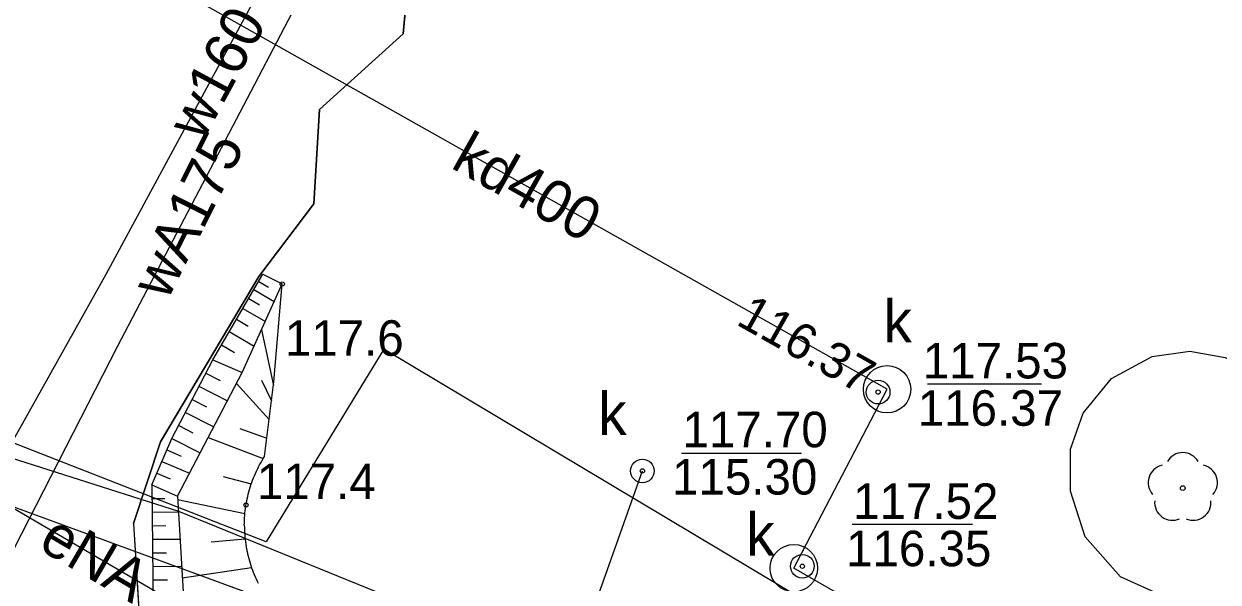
# Model space of a CAD drawing. Extents: x 6434771 to 6436222, y 5663454 to 5664782.
# Drawn here: x 6435378.99 to 6435404.21, y 5663745.93 to 5663757.73 of the extents above; entities that cross this region are included whole.
import ezdxf

# ---------------------------------------------------------------- set-up
doc = ezdxf.new("R2010")
doc.units = 0
for name, color, linetype in [('Warstwa 10', 7, 'Continuous'), ('Warstwa 11', 7, 'Continuous'), ('Warstwa 12', 7, 'Continuous'), ('Warstwa 13', 7, 'Continuous'), ('Warstwa 14', 7, 'Continuous'), ('Warstwa 15', 7, 'Continuous'), ('Warstwa 2', 7, 'Continuous'), ('Warstwa 20', 7, 'Continuous'), ('Warstwa 21', 7, 'Continuous'), ('Warstwa 4', 7, 'Continuous'), ('Warstwa 5', 7, 'Continuous'), ('Warstwa 6', 7, 'Continuous'), ('Warstwa 7', 7, 'Continuous')]:
    doc.layers.add(name, color=color, linetype=linetype)

msp = doc.modelspace()

# ---------------------------------------------------------------- linework, layer by layer
at = {"layer": 'Warstwa 10'}
for p, q in [((6435382.977, 5663750.633), (6435384.039, 5663752.44)), ((6435384.039, 5663752.44), (6435384.446, 5663752.235)), ((6435384.039, 5663752.44), (6435384.446, 5663752.235)), ((6435383.603, 5663750.365), (6435384.446, 5663752.235)), ((6435383.603, 5663750.365), (6435384.446, 5663752.235)), ((6435383.849, 5663752.116), (6435384.279, 5663751.864)), ((6435383.949, 5663752.286), (6435384.154, 5663752.166)), ((6435384.271, 5663750.167), (6435384.446, 5663752.235)), ((6435383.737, 5663751.928), (6435383.963, 5663751.795)), ((6435383.615, 5663751.719), (6435384.089, 5663751.442)), ((6435383.479, 5663751.488), (6435383.728, 5663751.342)), ((6435383.328, 5663751.232), (6435383.854, 5663750.922)), ((6435384.008, 5663751.263), (6435384.262, 5663750.092)), ((6435383.161, 5663750.948), (6435383.44, 5663750.784)), ((6435382.116, 5663748.973), (6435382.977, 5663750.633)), ((6435382.977, 5663750.633), (6435383.603, 5663750.365)), ((6435382.232, 5663747.752), (6435383.603, 5663750.365)), ((6435382.232, 5663747.752), (6435383.603, 5663750.365)), ((6435382.831, 5663750.353), (6435383.132, 5663750.197)), ((6435382.687, 5663750.074), (6435383.287, 5663749.763)), ((6435383.48, 5663750.13), (6435384.17, 5663749.369)), ((6435384.009, 5663750.199), (6435384.22, 5663749.767)), ((6435384.072, 5663748.59), (6435384.271, 5663750.167)), ((6435382.543, 5663749.797), (6435382.843, 5663749.642)), ((6435382.401, 5663749.522), (6435382.998, 5663749.213)), ((6435382.259, 5663749.247), (6435382.557, 5663749.093)), ((6435383.549, 5663749.183), (6435384.121, 5663748.976)), ((6435381.695, 5663747.988), (6435382.116, 5663748.973)), ((6435382.116, 5663748.973), (6435382.714, 5663748.67)), ((6435382.884, 5663748.994), (6435384.043, 5663748.545)), ((6435382.011, 5663748.727), (6435382.309, 5663748.6)), ((6435384.019, 5663748.502), (6435384.046, 5663748.546)), ((6435384.046, 5663748.546), (6435384.072, 5663748.59)), ((6435381.906, 5663748.482), (6435382.485, 5663748.234)), ((6435383.899, 5663748.277), (6435383.922, 5663748.322)), ((6435383.922, 5663748.322), (6435383.944, 5663748.368)), ((6435383.944, 5663748.368), (6435383.969, 5663748.413)), ((6435383.969, 5663748.413), (6435383.993, 5663748.458)), ((6435383.993, 5663748.458), (6435384.019, 5663748.502)), ((6435381.801, 5663748.236), (6435382.08, 5663748.116)), ((6435383.197, 5663748.165), (6435383.792, 5663748.012)), ((6435383.786, 5663747.992), (6435383.802, 5663748.041)), ((6435383.802, 5663748.041), (6435383.82, 5663748.089)), ((6435383.82, 5663748.089), (6435383.839, 5663748.136)), ((6435383.839, 5663748.136), (6435383.858, 5663748.183)), ((6435383.858, 5663748.183), (6435383.879, 5663748.23)), ((6435383.879, 5663748.23), (6435383.899, 5663748.277)), ((6435381.695, 5663747.988), (6435382.232, 5663747.752)), ((6435381.695, 5663747.988), (6435381.72, 5663745.118)), ((6435383.716, 5663747.747), (6435383.728, 5663747.797)), ((6435383.728, 5663747.797), (6435383.741, 5663747.846)), ((6435383.741, 5663747.846), (6435383.755, 5663747.895)), ((6435383.755, 5663747.895), (6435383.77, 5663747.944)), ((6435383.77, 5663747.944), (6435383.786, 5663747.992)), ((6435381.697, 5663747.699), (6435381.966, 5663747.702)), ((6435382.232, 5663747.752), (6435382.381, 5663745.25)), ((6435382.232, 5663747.752), (6435382.381, 5663745.25)), ((6435382.236, 5663747.678), (6435383.656, 5663747.386)), ((6435383.67, 5663747.496), (6435383.677, 5663747.546)), ((6435383.677, 5663747.546), (6435383.685, 5663747.597)), ((6435383.685, 5663747.597), (6435383.695, 5663747.647)), ((6435383.695, 5663747.647), (6435383.705, 5663747.697)), ((6435383.705, 5663747.697), (6435383.716, 5663747.747)), ((6435381.7, 5663747.413), (6435382.252, 5663747.418)), ((6435383.648, 5663747.242), (6435383.65, 5663747.293)), ((6435383.65, 5663747.293), (6435383.654, 5663747.344)), ((6435383.654, 5663747.344), (6435383.658, 5663747.394)), ((6435383.658, 5663747.394), (6435383.663, 5663747.445)), ((6435383.663, 5663747.445), (6435383.67, 5663747.496)), ((6435381.702, 5663747.127), (6435381.985, 5663747.13)), ((6435383.645, 5663747.14), (6435383.646, 5663747.191)), ((6435383.645, 5663747.14), (6435383.646, 5663747.089)), ((6435383.646, 5663747.191), (6435383.648, 5663747.242)), ((6435383.646, 5663747.089), (6435383.647, 5663747.038)), ((6435383.647, 5663747.038), (6435383.65, 5663746.987)), ((6435381.705, 5663746.841), (6435382.286, 5663746.846)), ((6435382.948, 5663746.786), (6435383.66, 5663746.853)), ((6435383.65, 5663746.987), (6435383.653, 5663746.936)), ((6435383.653, 5663746.936), (6435383.657, 5663746.884)), ((6435383.657, 5663746.884), (6435383.663, 5663746.834)), ((6435383.663, 5663746.834), (6435383.668, 5663746.783)), ((6435383.668, 5663746.783), (6435383.676, 5663746.733)), ((6435381.707, 5663746.554), (6435382.005, 5663746.556)), ((6435383.676, 5663746.733), (6435383.684, 5663746.682)), ((6435383.684, 5663746.682), (6435383.692, 5663746.632)), ((6435383.692, 5663746.632), (6435383.703, 5663746.582)), ((6435383.703, 5663746.582), (6435383.714, 5663746.533)), ((6435383.714, 5663746.533), (6435383.726, 5663746.483)), ((6435381.71, 5663746.268), (6435382.32, 5663746.274)), ((6435383.726, 5663746.483), (6435383.739, 5663746.433)), ((6435383.739, 5663746.433), (6435383.752, 5663746.384)), ((6435383.752, 5663746.384), (6435383.767, 5663746.335)), ((6435383.767, 5663746.335), (6435383.783, 5663746.287)), ((6435383.783, 5663746.287), (6435383.8, 5663746.239)), ((6435383.8, 5663746.234), (6435382.335, 5663746.021)), ((6435383.8, 5663746.239), (6435383.817, 5663746.19)), ((6435383.817, 5663746.19), (6435383.835, 5663746.143)), ((6435383.835, 5663746.143), (6435383.855, 5663746.096)), ((6435383.855, 5663746.096), (6435383.874, 5663746.049)), ((6435383.874, 5663746.049), (6435383.896, 5663746.003)), ((6435381.712, 5663745.982), (6435382.024, 5663745.984)), ((6435383.896, 5663746.003), (6435383.917, 5663745.956)), ((6435383.917, 5663745.956), (6435383.941, 5663745.91))]:
    msp.add_line(p, q, dxfattribs=at)
at = {"layer": 'Warstwa 11'}
msp.add_circle((6435403.465, 5663747.921), 0.05, dxfattribs=at)
for centre, start, end in [((6435403.465, 5663748.296), 30.1471, 149.8529), ((6435403.108, 5663748.037), 102.1471, 221.8529), ((6435403.822, 5663748.037), 318.1471, 77.8529), ((6435403.245, 5663747.618), 174.1471, 293.8529), ((6435403.685, 5663747.618), 246.1471, 5.8529)]:
    msp.add_arc(centre, 0.375, start, end, dxfattribs=at)
at = {"layer": 'Warstwa 12'}
for points in [[(6435427.17, 5663739.193), (6435426.34, 5663739.17), (6435421.79, 5663741.74), (6435415.76, 5663730.22), (6435403.78, 5663736.47), (6435393.01, 5663741.8), (6435387.55, 5663744.3), (6435376.19, 5663748.47), (6435370.47, 5663750.27), (6435364.67, 5663752.32), (6435359.09, 5663754.45), (6435353.66, 5663756.84), (6435348.17, 5663759.42), (6435342.78, 5663762.07), (6435335.44, 5663765.94), (6435331.63, 5663758.95), (6435324.69, 5663762.75), (6435328.9, 5663769.89), (6435296.25, 5663788.25), (6435294.655, 5663789.682)], [(6435427.17, 5663739.193), (6435426.57, 5663739.84), (6435421.37, 5663742.74), (6435415.39, 5663731.39), (6435403.97, 5663737.3), (6435393.25, 5663742.68), (6435387.83, 5663745.16), (6435382.26, 5663747.43), (6435376.45, 5663749.28), (6435370.72, 5663751.07), (6435365.02, 5663753.03), (6435359.55, 5663755.18), (6435354, 5663757.65), (6435348.62, 5663760.2), (6435343.16, 5663762.85), (6435335.14, 5663767.04), (6435331.28, 5663760.06), (6435325.83, 5663763.09), (6435330, 5663770.22), (6435296.67, 5663789), (6435294.655, 5663789.682)], [(6435362.769, 5663732.163), (6435365.54, 5663737.19), (6435369.91, 5663744.72), (6435371.98, 5663748.06), (6435376.74, 5663745.33), (6435380.73, 5663752.44), (6435386.39, 5663762.93), (6435386.925, 5663762.657)], [(6435368.968, 5663728.505), (6435369.563, 5663729.603), (6435371.977, 5663733.631), (6435375.638, 5663740.652), (6435378.025, 5663745.196), (6435378.635, 5663746.357), (6435380.969, 5663750.916), (6435384.732, 5663758.112), (6435386.201, 5663760.885), (6435386.276, 5663761.304), (6435386.472, 5663761.801), (6435386.925, 5663762.657)], [(6435394.642, 5663738.189), (6435388.921, 5663741.543), (6435378.273, 5663747.777), (6435377.669, 5663748.122), (6435375.241, 5663749.856), (6435371.41, 5663752.407), (6435369.582, 5663753.549), (6435369.366, 5663753.787), (6435366.482, 5663755.219), (6435364.722, 5663756.073), (6435364.433, 5663756.257), (6435364.238, 5663756.605), (6435364.116, 5663757.059), (6435363.869, 5663757.589), (6435363.925, 5663757.678), (6435365.758, 5663757.838)], [(6435427.118, 5663723.068), (6435426.68, 5663723.244), (6435428.372, 5663725.873), (6435386.59, 5663750.859), (6435384.11, 5663746.789), (6435368.423, 5663752.919), (6435363.517, 5663745.478), (6435363.43, 5663745.55)]]:
    msp.add_lwpolyline(points, dxfattribs=at)
at = {"layer": 'Warstwa 13'}
for centre in [(6435384.446, 5663752.235), (6435383.68, 5663747.564)]:
    msp.add_circle(centre, 0.045, dxfattribs=at)
at = {"layer": 'Warstwa 14'}
for p, q in [((6435400.483, 5663750.119), (6435398.073, 5663750.119)), ((6435392.879, 5663748.66), (6435395.415, 5663748.66)), ((6435399.024, 5663747.151), (6435396.479, 5663747.151))]:
    msp.add_line(p, q, dxfattribs=at)
for centre in [(6435397.03, 5663749.95), (6435397.03, 5663749.95), (6435392.052, 5663748.284), (6435395.43, 5663746.27), (6435395.43, 5663746.27)]:
    msp.add_circle(centre, 0.045, dxfattribs=at)
at = {"layer": 'Warstwa 15'}
for centre in [(6435397.22, 5663750.01), (6435395.25, 5663746.23)]:
    msp.add_circle(centre, 0.5, dxfattribs=at)
at = {"layer": 'Warstwa 2'}
for points in [[(6435415.067, 5663755.82), (6435402.373, 5663762.888), (6435392.31, 5663768.43), (6435390.96, 5663766.67), (6435390.77, 5663764.67), (6435389.1, 5663763.18), (6435388.86, 5663761.08), (6435387.2, 5663759.63), (6435387, 5663757.52), (6435385.23, 5663755.92), (6435385.11, 5663753.93), (6435383.95, 5663752.39), (6435381.876, 5663748.896), (6435381.305, 5663747.173), (6435381.447, 5663744.871), (6435382.861, 5663743.584), (6435392.193, 5663737.821), (6435395.771, 5663734.317), (6435398.208, 5663729.938), (6435400.477, 5663725.74), (6435404.309, 5663722.554)], [(6435402.82, 5663750.703), (6435403.614, 5663750.816), (6435404.363, 5663750.685), (6435405.105, 5663750.286), (6435405.662, 5663749.785), (6435406.087, 5663749.055), (6435406.241, 5663748.406), (6435406.171, 5663747.493), (6435405.951, 5663746.931), (6435405.464, 5663746.287), (6435404.788, 5663745.814), (6435404.132, 5663745.6), (6435403.098, 5663745.62), (6435402.148, 5663746.047), (6435401.402, 5663746.89), (6435401.095, 5663747.854), (6435401.093, 5663748.747), (6435401.358, 5663749.504), (6435401.961, 5663750.238), (6435402.82, 5663750.703)]]:
    msp.add_lwpolyline(points, dxfattribs=at)
at = {"layer": 'Warstwa 20'}
for p, q in [((6435382.977, 5663750.633), (6435384.039, 5663752.44)), ((6435384.271, 5663750.167), (6435384.446, 5663752.235)), ((6435382.116, 5663748.973), (6435382.977, 5663750.633)), ((6435384.072, 5663748.59), (6435384.271, 5663750.167)), ((6435381.695, 5663747.988), (6435382.116, 5663748.973)), ((6435384.019, 5663748.502), (6435384.046, 5663748.546)), ((6435384.046, 5663748.546), (6435384.072, 5663748.59)), ((6435383.899, 5663748.277), (6435383.922, 5663748.322)), ((6435383.922, 5663748.322), (6435383.944, 5663748.368)), ((6435383.944, 5663748.368), (6435383.969, 5663748.413)), ((6435383.969, 5663748.413), (6435383.993, 5663748.458)), ((6435383.993, 5663748.458), (6435384.019, 5663748.502)), ((6435383.786, 5663747.992), (6435383.802, 5663748.041)), ((6435383.802, 5663748.041), (6435383.82, 5663748.089)), ((6435383.82, 5663748.089), (6435383.839, 5663748.136)), ((6435383.839, 5663748.136), (6435383.858, 5663748.183)), ((6435383.858, 5663748.183), (6435383.879, 5663748.23)), ((6435383.879, 5663748.23), (6435383.899, 5663748.277)), ((6435381.695, 5663747.988), (6435381.72, 5663745.118)), ((6435383.716, 5663747.747), (6435383.728, 5663747.797)), ((6435383.728, 5663747.797), (6435383.741, 5663747.846)), ((6435383.741, 5663747.846), (6435383.755, 5663747.895)), ((6435383.755, 5663747.895), (6435383.77, 5663747.944)), ((6435383.77, 5663747.944), (6435383.786, 5663747.992)), ((6435383.67, 5663747.496), (6435383.677, 5663747.546)), ((6435383.677, 5663747.546), (6435383.685, 5663747.597)), ((6435383.685, 5663747.597), (6435383.695, 5663747.647)), ((6435383.695, 5663747.647), (6435383.705, 5663747.697)), ((6435383.705, 5663747.697), (6435383.716, 5663747.747)), ((6435383.648, 5663747.242), (6435383.65, 5663747.293)), ((6435383.65, 5663747.293), (6435383.654, 5663747.344)), ((6435383.654, 5663747.344), (6435383.658, 5663747.394)), ((6435383.658, 5663747.394), (6435383.663, 5663747.445)), ((6435383.663, 5663747.445), (6435383.67, 5663747.496)), ((6435383.645, 5663747.14), (6435383.646, 5663747.191)), ((6435383.645, 5663747.14), (6435383.646, 5663747.089)), ((6435383.646, 5663747.191), (6435383.648, 5663747.242)), ((6435383.646, 5663747.089), (6435383.647, 5663747.038)), ((6435383.647, 5663747.038), (6435383.65, 5663746.987)), ((6435383.65, 5663746.987), (6435383.653, 5663746.936)), ((6435383.653, 5663746.936), (6435383.657, 5663746.884)), ((6435383.657, 5663746.884), (6435383.663, 5663746.834)), ((6435383.663, 5663746.834), (6435383.668, 5663746.783)), ((6435383.668, 5663746.783), (6435383.676, 5663746.733)), ((6435383.676, 5663746.733), (6435383.684, 5663746.682)), ((6435383.684, 5663746.682), (6435383.692, 5663746.632)), ((6435383.692, 5663746.632), (6435383.703, 5663746.582)), ((6435383.703, 5663746.582), (6435383.714, 5663746.533)), ((6435383.714, 5663746.533), (6435383.726, 5663746.483)), ((6435383.726, 5663746.483), (6435383.739, 5663746.433)), ((6435383.739, 5663746.433), (6435383.752, 5663746.384)), ((6435383.752, 5663746.384), (6435383.767, 5663746.335)), ((6435383.767, 5663746.335), (6435383.783, 5663746.287)), ((6435383.783, 5663746.287), (6435383.8, 5663746.239)), ((6435383.8, 5663746.239), (6435383.817, 5663746.19)), ((6435383.817, 5663746.19), (6435383.835, 5663746.143)), ((6435383.835, 5663746.143), (6435383.855, 5663746.096)), ((6435383.855, 5663746.096), (6435383.874, 5663746.049)), ((6435383.874, 5663746.049), (6435383.896, 5663746.003)), ((6435383.896, 5663746.003), (6435383.917, 5663745.956)), ((6435383.917, 5663745.956), (6435383.941, 5663745.91))]:
    msp.add_line(p, q, dxfattribs=at)
at = {"layer": 'Warstwa 21'}
for p, q in [((6435383.603, 5663750.365), (6435384.446, 5663752.235)), ((6435383.603, 5663750.365), (6435384.446, 5663752.235)), ((6435382.232, 5663747.752), (6435383.603, 5663750.365)), ((6435382.232, 5663747.752), (6435383.603, 5663750.365)), ((6435382.232, 5663747.752), (6435382.381, 5663745.25)), ((6435382.232, 5663747.752), (6435382.381, 5663745.25))]:
    msp.add_line(p, q, dxfattribs=at)
at = {"layer": 'Warstwa 4'}
for centre in [(6435397.03, 5663749.95), (6435392.052, 5663748.284), (6435395.43, 5663746.27)]:
    msp.add_circle(centre, 0.25, dxfattribs=at)
at = {"layer": 'Warstwa 5'}
for p, q in [((6435387, 5663757.52), (6435387.2, 5663759.63)), ((6435385.23, 5663755.92), (6435387, 5663757.52)), ((6435385.11, 5663753.93), (6435385.23, 5663755.92)), ((6435383.95, 5663752.39), (6435385.11, 5663753.93)), ((6435381.876, 5663748.896), (6435383.95, 5663752.39)), ((6435381.305, 5663747.173), (6435381.876, 5663748.896)), ((6435381.305, 5663747.173), (6435381.447, 5663744.871))]:
    msp.add_line(p, q, dxfattribs=at)
at = {"layer": 'Warstwa 6'}
for centre in [(6435397.03, 5663749.95), (6435392.052, 5663748.284), (6435395.43, 5663746.27)]:
    msp.add_circle(centre, 0.045, dxfattribs=at)
at = {"layer": 'Warstwa 7'}
for points in [[(6435395.25, 5663746.23), (6435397.22, 5663750.01), (6435379.13, 5663760.21)], [(6435446.608, 5663727.092), (6435435.669, 5663732.84), (6435427.996, 5663737.007), (6435423.858, 5663739.204), (6435414.565, 5663744.159), (6435409.401, 5663746.809), (6435406.948, 5663742.261), (6435403.848, 5663736.111), (6435403.219, 5663736.445), (6435399.552, 5663738.418), (6435393.792, 5663741.346), (6435390.125, 5663743.291), (6435391.08, 5663745.546), (6435392.052, 5663748.284)], [(6435419.418, 5663717.351), (6435420.754, 5663720.325), (6435425.477, 5663728.829), (6435425.72, 5663728.89), (6435425.6, 5663729.29), (6435419.2, 5663732.48), (6435414.45, 5663735.18), (6435395.25, 5663746.23)]]:
    msp.add_lwpolyline(points, dxfattribs=at)

# ---------------------------------------------------------------- texts
at = {"layer": 'Warstwa 13'}
for s, rotation, p in [('w160', 61.6503, (6435382.766, 5663755.227)), ('wA175', 63.3233, (6435382.017, 5663751.865)), ('eNA', 329.6513, (6435379.261, 5663746.654))]:
    msp.add_text(s, height=0.9, rotation=rotation, dxfattribs=at).set_placement(p)
for s, p in [('117.6', (6435384.502, 5663750.718)), ('117.4', (6435383.911, 5663747.69))]:
    msp.add_text(s, height=0.75, dxfattribs=at).set_placement(p)
at = {"layer": 'Warstwa 14'}
msp.add_text('116.37', height=0.75, rotation=330.5852, dxfattribs=at).set_placement((6435394.007, 5663751.391))
for s, p in [('116.37', (6435397.868, 5663749.239)), ('115.30', (6435392.679, 5663747.785)), ('116.35', (6435396.354, 5663746.271))]:
    msp.add_text(s, height=0.75, dxfattribs=at).set_placement(p)
at = {"layer": 'Warstwa 5'}
for p in [(6435397.142, 5663751.001), (6435391.118, 5663749.045), (6435394.243, 5663746.495)]:
    msp.add_text('k', height=0.9, dxfattribs=at).set_placement(p)
at = {"layer": 'Warstwa 6'}
for s, p in [('117.53', (6435397.973, 5663750.239)), ('117.70', (6435392.899, 5663748.785)), ('117.52', (6435396.503, 5663747.271))]:
    msp.add_text(s, height=0.75, dxfattribs=at).set_placement(p)
at = {"layer": 'Warstwa 7'}
msp.add_text('kd400', height=0.9, rotation=330.5852, dxfattribs=at).set_placement((6435387.979, 5663754.704))

doc.saveas('drawing.dxf')
